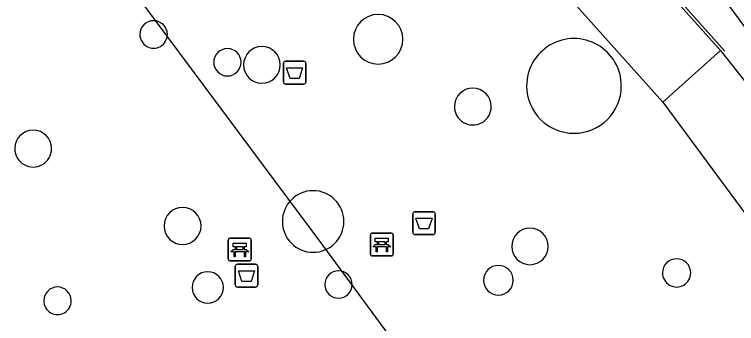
# Model space of a CAD drawing. Extents: x 155018 to 156648, y 383980 to 385733.
# Drawn here: x 155964.63 to 155996.3, y 384992.57 to 385006.12 of the extents above; entities that cross this region are included whole.
import ezdxf

# ---------------------------------------------------------------- set-up
doc = ezdxf.new("R2010")
doc.units = 0
for name, color, linetype in [('IMGEO_Afvalbak', 7, 'Continuous'), ('IMGEO_Bank', 7, 'Continuous'), ('IMGEO_Dek', 7, 'Continuous'), ('IMGEO_Lijnafwatering', 7, 'Continuous'), ('IMGEO_OVBaan_gesloten', 7, 'Continuous'), ('IMGEO_Pand_overbouw', 7, 'Continuous'), ('IMGEO_Voetpad_gesloten', 7, 'Continuous')]:
    doc.layers.add(name, color=color, linetype=linetype)

msp = doc.modelspace()

# ---------------------------------------------------------------- linework, layer by layer
at = {"layer": 'IMGEO_Afvalbak'}
for p, q in [((155976.524, 385004.066), (155977.314, 385004.066)), ((155977.314, 385004.066), (155976.524, 385004.066)), ((155976.424, 385003.166), (155976.424, 385003.966)), ((155976.424, 385003.966), (155976.424, 385003.166)), ((155977.414, 385003.966), (155977.414, 385003.166)), ((155977.414, 385003.166), (155977.414, 385003.966)), ((155977.314, 385003.066), (155976.524, 385003.066)), ((155976.524, 385003.066), (155977.314, 385003.066)), ((155982.097, 384996.573), (155982.097, 384997.373)), ((155982.097, 384997.373), (155982.097, 384996.573)), ((155982.197, 384997.473), (155982.987, 384997.473)), ((155982.987, 384997.473), (155982.197, 384997.473)), ((155983.087, 384997.373), (155983.087, 384996.573)), ((155983.087, 384996.573), (155983.087, 384997.373)), ((155982.987, 384996.473), (155982.197, 384996.473)), ((155982.197, 384996.473), (155982.987, 384996.473)), ((155974.414, 384995.173), (155975.204, 384995.173)), ((155975.204, 384995.173), (155974.414, 384995.173)), ((155974.314, 384994.273), (155974.314, 384995.073)), ((155974.314, 384995.073), (155974.314, 384994.273)), ((155975.304, 384995.073), (155975.304, 384994.273)), ((155975.304, 384994.273), (155975.304, 384995.073)), ((155975.204, 384994.173), (155974.414, 384994.173)), ((155974.414, 384994.173), (155975.204, 384994.173))]:
    msp.add_line(p, q, dxfattribs=at)
for points in [[(155976.567, 385003.78), (155977.271, 385003.78), (155977.122, 385003.31), (155976.716, 385003.31), (155976.567, 385003.78)], [(155982.24, 384997.187), (155982.944, 384997.187), (155982.795, 384996.717), (155982.389, 384996.717), (155982.24, 384997.187)], [(155974.457, 384994.887), (155975.161, 384994.887), (155975.012, 384994.417), (155974.606, 384994.417), (155974.457, 384994.887)]]:
    msp.add_lwpolyline(points, dxfattribs=at)
for centre, start, end in [((155976.524, 385003.966), 90, 180), ((155976.524, 385003.966), 90, 180), ((155977.314, 385003.966), 0, 90), ((155977.314, 385003.966), 360, 90), ((155976.524, 385003.166), 180, 270), ((155976.524, 385003.166), 180, 270), ((155977.314, 385003.166), 270, 0), ((155977.314, 385003.166), 270, 0), ((155982.197, 384997.373), 90, 180), ((155982.197, 384997.373), 90, 180), ((155982.987, 384997.373), 0, 90), ((155982.987, 384997.373), 360, 90), ((155982.197, 384996.573), 180, 270), ((155982.197, 384996.573), 180, 270), ((155982.987, 384996.573), 270, 0), ((155982.987, 384996.573), 270, 0), ((155974.414, 384995.073), 90, 180), ((155974.414, 384995.073), 90, 180), ((155975.204, 384995.073), 0, 90), ((155975.204, 384995.073), 360, 90), ((155974.414, 384994.273), 180, 270), ((155974.414, 384994.273), 180, 270), ((155975.204, 384994.273), 270, 0), ((155975.204, 384994.273), 270, 0)]:
    msp.add_arc(centre, 0.1, start, end, dxfattribs=at)
at = {"layer": 'IMGEO_Bank'}
for p, q in [((155980.24, 384995.613), (155980.24, 384996.454)), ((155980.24, 384996.454), (155980.24, 384995.613)), ((155980.315, 384996.538), (155981.156, 384996.538)), ((155981.156, 384996.538), (155980.315, 384996.538)), ((155981.24, 384996.463), (155981.24, 384995.622)), ((155981.24, 384995.622), (155981.24, 384996.463)), ((155974.012, 384995.395), (155974.012, 384996.236)), ((155974.012, 384996.236), (155974.012, 384995.395)), ((155974.087, 384996.32), (155974.928, 384996.32)), ((155974.928, 384996.32), (155974.087, 384996.32)), ((155975.012, 384996.245), (155975.012, 384995.404)), ((155975.012, 384995.404), (155975.012, 384996.245)), ((155980.549, 384996.044), (155980.549, 384996.15)), ((155980.593, 384996.15), (155980.593, 384996.044)), ((155980.881, 384996.156), (155980.599, 384996.156)), ((155980.887, 384996.044), (155980.887, 384996.15)), ((155980.931, 384996.15), (155980.931, 384996.044)), ((155974.321, 384995.826), (155974.321, 384995.932)), ((155974.365, 384995.932), (155974.365, 384995.826)), ((155974.653, 384995.938), (155974.371, 384995.938)), ((155974.371, 384995.82), (155974.653, 384995.82)), ((155974.659, 384995.826), (155974.659, 384995.932)), ((155974.703, 384995.932), (155974.703, 384995.826)), ((155980.937, 384995.936), (155980.544, 384995.936)), ((155980.599, 384996.038), (155980.881, 384996.038)), ((155974.709, 384995.718), (155974.316, 384995.718)), ((155981.165, 384995.538), (155980.324, 384995.538)), ((155980.324, 384995.538), (155981.165, 384995.538)), ((155974.937, 384995.32), (155974.096, 384995.32)), ((155974.096, 384995.32), (155974.937, 384995.32))]:
    msp.add_line(p, q, dxfattribs=at)
for points in [[(155974.315, 384995.938), (155974.229, 384995.938), (155974.229, 384996.099), (155974.792, 384996.099), (155974.792, 384995.938), (155974.709, 384995.938)], [(155980.543, 384996.156), (155980.457, 384996.156), (155980.457, 384996.317), (155981.02, 384996.317), (155981.02, 384996.156), (155980.937, 384996.156)], [(155974.259, 384995.718), (155974.117, 384995.718), (155974.229, 384995.82), (155974.315, 384995.82)], [(155974.709, 384995.82), (155974.792, 384995.82), (155974.904, 384995.718), (155974.765, 384995.718)], [(155980.487, 384995.936), (155980.345, 384995.936), (155980.457, 384996.038), (155980.543, 384996.038)], [(155980.537, 384995.929), (155980.537, 384995.722), (155980.494, 384995.722), (155980.494, 384995.929)], [(155980.937, 384996.038), (155981.02, 384996.038), (155981.132, 384995.936), (155980.993, 384995.936)], [(155980.987, 384995.929), (155980.987, 384995.722), (155980.943, 384995.722), (155980.943, 384995.929)], [(155974.309, 384995.711), (155974.309, 384995.504), (155974.266, 384995.504), (155974.266, 384995.711)], [(155974.759, 384995.711), (155974.759, 384995.504), (155974.715, 384995.504), (155974.715, 384995.711)]]:
    msp.add_lwpolyline(points, dxfattribs=at)
for centre, radius, start, end in [((155980.318, 384996.46), 0.0779, 92.4484, 184.2845), ((155980.318, 384996.46), 0.0779, 92.4484, 184.2845), ((155981.162, 384996.46), 0.0779, 2.4484, 94.2845), ((155981.162, 384996.46), 0.0779, 2.4484, 94.2845), ((155974.09, 384996.242), 0.0779, 92.4484, 184.2845), ((155974.09, 384996.242), 0.0779, 92.4484, 184.2845), ((155974.934, 384996.242), 0.0779, 2.4484, 94.2845), ((155974.934, 384996.242), 0.0779, 2.4484, 94.2845), ((155980.542, 384996.149), 0.00671, 2.8957, 87.1043), ((155980.599, 384996.149), 0.00671, 92.8957, 177.1043), ((155980.881, 384996.149), 0.00671, 2.8957, 87.1043), ((155980.938, 384996.149), 0.00671, 92.8957, 177.1043), ((155974.314, 384995.931), 0.00671, 2.8957, 87.1043), ((155974.314, 384995.827), 0.00671, 272.8957, 357.1043), ((155974.371, 384995.931), 0.00671, 92.8957, 177.1043), ((155974.371, 384995.827), 0.00671, 182.8957, 267.1043), ((155974.653, 384995.931), 0.00671, 2.8957, 87.1043), ((155974.653, 384995.827), 0.00671, 272.8957, 357.1043), ((155974.71, 384995.931), 0.00671, 92.8957, 177.1043), ((155974.71, 384995.827), 0.00671, 182.8957, 267.1043), ((155980.487, 384995.929), 0.00671, 2.8957, 87.1043), ((155980.544, 384995.929), 0.00671, 92.8957, 177.1043), ((155980.542, 384996.045), 0.00671, 272.8957, 357.1043), ((155980.599, 384996.045), 0.00671, 182.8957, 267.1043), ((155980.881, 384996.045), 0.00671, 272.8957, 357.1043), ((155980.938, 384996.045), 0.00671, 182.8957, 267.1043), ((155980.936, 384995.929), 0.00671, 2.8957, 87.1043), ((155980.993, 384995.929), 0.00671, 92.8957, 177.1043), ((155974.259, 384995.711), 0.00671, 2.8957, 87.1043), ((155974.316, 384995.711), 0.00671, 92.8957, 177.1043), ((155974.708, 384995.711), 0.00671, 2.8957, 87.1043), ((155974.765, 384995.711), 0.00671, 92.8957, 177.1043), ((155980.318, 384995.616), 0.0779, 182.4484, 274.2845), ((155980.318, 384995.616), 0.0779, 182.4484, 274.2845), ((155981.162, 384995.616), 0.0779, 272.4484, 4.2845), ((155981.162, 384995.616), 0.0779, 272.4484, 4.2845), ((155974.09, 384995.398), 0.0779, 182.4484, 274.2845), ((155974.09, 384995.398), 0.0779, 182.4484, 274.2845), ((155974.934, 384995.398), 0.0779, 272.4484, 4.2845), ((155974.934, 384995.398), 0.0779, 272.4484, 4.2845)]:
    msp.add_arc(centre, radius, start, end, dxfattribs=at)
at = {"layer": 'IMGEO_Dek'}
msp.add_lwpolyline([(155963.734, 385039.816), (155965.63, 385037.827), (155967.511, 385035.822), (155969.375, 385033.803), (155971.223, 385031.769), (155973.056, 385029.721), (155974.872, 385027.658), (155972.373, 385025.357), (155980.461, 385016.334), (155993.065, 385002.273), (156005.259, 384985.766)], dxfattribs=at)
at = {"layer": 'IMGEO_Lijnafwatering'}
msp.add_lwpolyline([(155985.416, 385016.105), (155995.788, 385004.513)], dxfattribs=at)
at = {"layer": 'IMGEO_OVBaan_gesloten'}
for points in [[(155974.872, 385027.658), (155995.59, 385004.532)], [(155995.59, 385004.532), (155974.872, 385027.658)], [(155995.59, 385004.532), (155997.578, 385002.031), (155999.124, 385000), (156000, 384998.694), (156006.18, 384990.304)], [(155995.59, 385004.532), (155997.578, 385002.031), (155999.124, 385000), (156000, 384998.694), (156006.18, 384990.304)]]:
    msp.add_lwpolyline(points, dxfattribs=at)
at = {"layer": 'IMGEO_Pand_overbouw'}
for points in [[(155915.464, 385060.719), (155932.756, 385046.223), (155940.505, 385039.775), (155947.327, 385033.784), (155951.51, 385030.036), (155953.721, 385027.565), (155959.923, 385020.37), (155965.559, 385012.912), (155978.136, 384996.006), (155987.316, 384983.556), (155990.796, 384978.713), (155993.126, 384975.469), (155998.046, 384968.109), (156006.13, 384955.201), (156010.865, 384946.812), (156014.639, 384939.822)], [(156037.638, 384939.699), (156032.938, 384949.258), (156031.228, 384952.424), (156028.885, 384956.762), (156023.824, 384965.729), (156015.329, 384979.293), (156010.047, 384987.197), (156004.748, 384994.572), (156003.959, 384995.67), (155994.678, 385008.257), (155982.028, 385025.261), (155975.946, 385033.308), (155969.19, 385041.146), (155966.094, 385044.608), (155960.986, 385049.184), (155953.94, 385055.371)]]:
    msp.add_lwpolyline(points, dxfattribs=at)
at = {"layer": 'IMGEO_Voetpad_gesloten'}
for points in [[(155974.872, 385027.658), (155972.373, 385025.357), (155980.461, 385016.334), (155993.065, 385002.273)], [(155974.872, 385027.658), (155972.373, 385025.357), (155980.461, 385016.334), (155993.065, 385002.273)], [(155995.59, 385004.532), (155993.065, 385002.273)], [(155993.065, 385002.273), (155995.59, 385004.532)], [(155993.065, 385002.273), (156005.259, 384985.766), (156005.736, 384985.143), (156007.45, 384981.995), (156019.904, 384959.036), (156026.633, 384946.28)], [(155993.065, 385002.273), (156005.259, 384985.766)]]:
    msp.add_lwpolyline(points, dxfattribs=at)
for centre, radius, start, end in [((155980.581, 385005.031), 1.085, 0, 180), ((155970.736, 385005.242), 0.603, 0.0475, 179.9525), ((155970.736, 385005.242), 0.603, 179.9525, 0.0475), ((155980.581, 385005.031), 1.085, 180, 0), ((155989.167, 385002.986), 2.076, 359.9862, 180.0138), ((155975.483, 385003.908), 0.803, 0, 180), ((155973.97, 385004.021), 0.6, 0, 180), ((155973.97, 385004.021), 0.6, 180, 0), ((155975.483, 385003.908), 0.803, 180, 0), ((155984.731, 385002.08), 0.806, 0.0356, 179.9644), ((155989.167, 385002.986), 2.076, 180.0138, 359.9862), ((155984.731, 385002.08), 0.806, 179.9644, 0.0356), ((155965.457, 385000.239), 0.806, 0, 180), ((155965.457, 385000.238), 0.806, 179.929, 0.071), ((155977.73, 384997.045), 1.35, 360, 180), ((155972.006, 384996.85), 0.811, 360, 180), ((155977.73, 384997.045), 1.35, 180, 0), ((155972.006, 384996.85), 0.811, 180, 0), ((155987.236, 384995.952), 0.8, 0, 180), ((155987.236, 384995.952), 0.8, 180, 0), ((155993.668, 384994.794), 0.62, 0.0462, 179.9538), ((155973.109, 384994.154), 0.689, 0, 180), ((155978.843, 384994.281), 0.6, 0, 180), ((155985.852, 384994.47), 0.65, 0, 180), ((155993.668, 384994.794), 0.62, 179.9538, 0.0462), ((155966.522, 384993.572), 0.604, 0.0475, 179.9525), ((155978.843, 384994.281), 0.6, 180, 0), ((155985.852, 384994.47), 0.65, 180, 360), ((155973.109, 384994.154), 0.689, 180, 360), ((155966.522, 384993.572), 0.604, 179.9525, 0.0475)]:
    msp.add_arc(centre, radius, start, end, dxfattribs=at)

doc.saveas('drawing.dxf')
